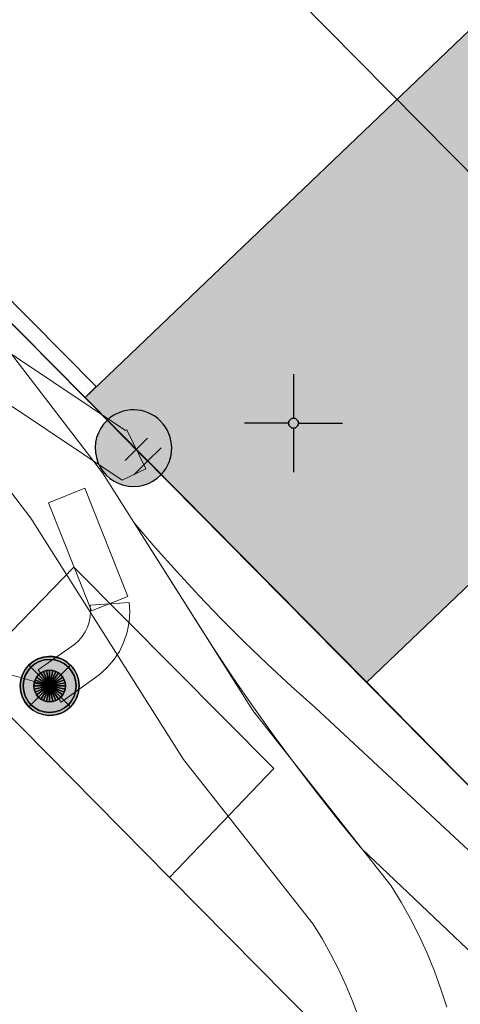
# Model space of a CAD drawing. Header units: metres. Extents: x 2695560 to 2696939, y 1260491 to 1262050.
# Tile 499 of 656: x 2695872.48 to 2695878.09, y 1261117.42 to 1261129.94. Entities that reach past the tile are written whole.
import ezdxf

# ---------------------------------------------------------------- set-up
doc = ezdxf.new("R2010")
doc.units = ezdxf.units.M
doc.linetypes.add('AUSGEZOGEN', pattern=[0])
for name, color, linetype in [('XR$1$AV_Flächen (EO)', 7, 'AUSGEZOGEN'), ('XR$1$AV_Gebäudeflächen (BB)', 7, 'AUSGEZOGEN'), ('XR$1$AV_Koordinatennetzpunkte', 7, 'AUSGEZOGEN'), ('XR$1$AV_Linien (BB)', 7, 'AUSGEZOGEN'), ('XR$1$EW_LK_Bauwerk', 1, 'AUSGEZOGEN'), ('XR$1$EW_LK_Knoten', 1, 'AUSGEZOGEN'), ('XR$1$FM_LK_SW_TRASSEKNOTEN', 94, 'AUSGEZOGEN'), ('XR$1$Liegenschaftsgrenzen', 7, 'AUSGEZOGEN'), ('XR$1$PFEW', 255, 'AUSGEZOGEN'), ('XR$1$PFWFM', 255, 'AUSGEZOGEN'), ('XR$1$RP_Abstandslinie', 7, 'AUSGEZOGEN')]:
    doc.layers.add(name, color=color, linetype=linetype)
for name, color, linetype, lineweight in [('XR$2$ELE-Flaeche-oberirdisch', 1, 'AUSGEZOGEN', 18), ('XR$2$ELE-Linie-oberirdisch', 1, 'AUSGEZOGEN', 18), ('XR$2$ELE-LinieFlaeche-genau', 1, 'AUSGEZOGEN', 18), ('XR$2$ELE-Punkt', 1, 'AUSGEZOGEN', 18), ('XR$2$KOM-LinieFlaeche-U-genau', 91, 'AUSGEZOGEN', 18), ('XR$2$KOM-Punkt-U', 91, 'AUSGEZOGEN', 18)]:
    doc.layers.add(name, color=color, linetype=linetype, lineweight=lineweight)

# ---------------------------------------------------------------- blocks, each defined once
blk = doc.blocks.new('COMPLEXOBJECT_223')
at = {"layer": 'XR$1$AV_Linien (BB)', "color": 7, "linetype": 'AUSGEZOGEN', "transparency": 33554687}
blk.add_line((5869.394, 11128.299), (5872.346, 11125.325), dxfattribs=at)
blk.add_arc((5873.169, 11132.02), 5.3, 133.7425, 224.5881, dxfattribs=at)
blk = doc.blocks.new('COMPLEXOBJECT_949')
at = {"layer": 'XR$1$AV_Flächen (EO)', "color": 7, "linetype": 'AUSGEZOGEN', "transparency": 33554687}
blk.add_line((5872.488, 11125.466), (5869.538, 11128.437), dxfattribs=at)
blk.add_lwpolyline([(5869.394, 11128.299), (5872.346, 11125.325), (5872.488, 11125.466)], dxfattribs=at)
blk = doc.blocks.new('COMPLEXOBJECT_1358')
at = {"layer": 'XR$1$Liegenschaftsgrenzen', "color": 7, "linetype": 'AUSGEZOGEN', "transparency": 33554687}
blk.add_line((5869.394, 11128.299), (5879.76, 11117.83), dxfattribs=at)
blk = doc.blocks.new('BAV2041')
at = {"color": 7, "transparency": 33554687}
for p, q in [((0, 0.5), (0, 0.05)), ((-0.05, 0), (-0.5, 0)), ((0.05, 0), (0.5, 0)), ((0, -0.05), (0, -0.5))]:
    blk.add_line(p, q, dxfattribs=at)
blk.add_circle((0, 0), 0.05, dxfattribs=at)
for start, end in [(90, 270), (270, 90)]:
    blk.add_arc((0, 0), 0.05, start, end, dxfattribs=at)
blk = doc.blocks.new('BEWLP2597')
at = {"layer": 'XR$1$PFEW', "transparency": 33554687}
blk.add_hatch(color=7, dxfattribs=at).paths.add_polyline_path([(-0.5, 0), (-0.497, -0.051), (-0.49, -0.101), (-0.477, -0.15), (-0.459, -0.197), (-0.437, -0.243), (-0.41, -0.286), (-0.379, -0.326), (-0.344, -0.362), (-0.306, -0.395), (-0.264, -0.424), (-0.22, -0.449), (-0.174, -0.469), (-0.125, -0.484), (-0.076, -0.494), (-0.025, -0.499), (0.025, -0.499), (0.076, -0.494), (0.125, -0.484), (0.174, -0.469), (0.22, -0.449), (0.264, -0.424), (0.306, -0.395), (0.344, -0.362), (0.379, -0.326), (0.41, -0.286), (0.437, -0.243), (0.459, -0.197), (0.477, -0.15), (0.49, -0.101), (0.497, -0.051), (0.5, 0), (0.497, 0.051), (0.49, 0.101), (0.477, 0.15), (0.459, 0.197), (0.437, 0.243), (0.41, 0.286), (0.379, 0.326), (0.344, 0.362), (0.306, 0.395), (0.264, 0.424), (0.22, 0.449), (0.174, 0.469), (0.125, 0.484), (0.076, 0.494), (0.025, 0.499), (-0.025, 0.499), (-0.076, 0.494), (-0.125, 0.484), (-0.174, 0.469), (-0.22, 0.449), (-0.264, 0.424), (-0.306, 0.395), (-0.344, 0.362), (-0.379, 0.326), (-0.41, 0.286), (-0.437, 0.243), (-0.459, 0.197), (-0.477, 0.15), (-0.49, 0.101), (-0.497, 0.051)])
at = {"color": 1, "transparency": 33554687}
for start, end in [(90, 180), (0, 90), (180, 270), (270, 0)]:
    blk.add_arc((0, 0), 0.5, start, end, dxfattribs=at)
at = {"layer": 'XR$1$PFEW', "transparency": 33554687}
blk.add_circle((0, 0), 0.5, dxfattribs=at)
blk = doc.blocks.new('BEWLP2549_S')
at = {"layer": 'XR$1$PFEW', "transparency": 33554687}
blk.add_hatch(color=7, dxfattribs=at).paths.add_polyline_path([(0.5, 0), (0.49, 0.101), (0.459, 0.197), (0.41, 0.286), (0.344, 0.362), (0.264, 0.424), (0.174, 0.469), (0.076, 0.494), (-0.025, 0.499), (-0.125, 0.484), (-0.22, 0.449), (-0.306, 0.395), (-0.379, 0.326), (-0.437, 0.243), (-0.477, 0.15), (-0.497, 0.051), (-0.497, -0.051), (-0.477, -0.15), (-0.437, -0.243), (-0.379, -0.326), (-0.306, -0.395), (-0.22, -0.449), (-0.125, -0.484), (-0.025, -0.499), (0.076, -0.494), (0.174, -0.469), (0.264, -0.424), (0.344, -0.362), (0.41, -0.286), (0.459, -0.197), (0.49, -0.101)])
at = {"color": 1, "transparency": 33554687}
for p, q in [((0.354, -0.354), (-0.354, 0.354)), ((-0.354, -0.354), (0.354, 0.354))]:
    blk.add_line(p, q, dxfattribs=at)
for start, end in [(91.3809, 268.6191), (268.6191, 91.3809)]:
    blk.add_arc((0, 0), 0.5, start, end, dxfattribs=at)
at = {"layer": 'XR$1$PFEW', "transparency": 33554687}
blk.add_circle((0, 0), 0.5, dxfattribs=at)
blk = doc.blocks.new('BWFM4')
at = {"layer": 'XR$1$PFWFM', "transparency": 33554687}
blk.add_hatch(color=7, dxfattribs=at).paths.add_polyline_path([(0, 0.5), (-0.05, 0.496), (-0.099, 0.488), (-0.147, 0.474), (-0.194, 0.456), (-0.238, 0.434), (-0.28, 0.407), (-0.32, 0.376), (-0.355, 0.341), (-0.388, 0.303), (-0.416, 0.261), (-0.44, 0.217), (-0.459, 0.171), (-0.474, 0.124), (-0.484, 0.075), (-0.489, 0.025), (-0.489, -0.025), (-0.484, -0.075), (-0.474, -0.124), (-0.459, -0.171), (-0.44, -0.217), (-0.416, -0.261), (-0.388, -0.303), (-0.355, -0.341), (-0.32, -0.376), (-0.28, -0.407), (-0.238, -0.434), (-0.194, -0.456), (-0.147, -0.474), (-0.099, -0.488), (-0.05, -0.496), (0, -0.5), (0.051, -0.498), (0.102, -0.492), (0.152, -0.48), (0.2, -0.462), (0.247, -0.441), (0.291, -0.414), (0.332, -0.383), (0.369, -0.348), (0.403, -0.309), (0.433, -0.268), (0.458, -0.223), (0.478, -0.176), (0.494, -0.127), (0.505, -0.077), (0.51, -0.026), (0.51, 0.026), (0.505, 0.077), (0.494, 0.127), (0.478, 0.176), (0.458, 0.223), (0.433, 0.268), (0.403, 0.309), (0.369, 0.348), (0.332, 0.383), (0.291, 0.414), (0.247, 0.441), (0.2, 0.462), (0.152, 0.48), (0.102, 0.492), (0.051, 0.498)])
at = {"color": 94, "transparency": 33554687}
for p, q in [((0, 0.25), (-0.25, 0.25)), ((0, -0.35), (0, 0.25)), ((0, 0.25), (0.25, 0.25))]:
    blk.add_line(p, q, dxfattribs=at)
for start, end in [(91.1948, 268.8052), (268.8052, 91.1948)]:
    blk.add_arc((0.01, 0), 0.5, start, end, dxfattribs=at)
blk = doc.blocks.new('KOM-UNBEKANNT-U')
at = {"layer": 'XR$2$KOM-Punkt-U', "linetype": 'AUSGEZOGEN', "lineweight": 20, "transparency": 33554687}
for p, q in [((0, 0, 2500), (-141, 141, 2500)), ((0, 0, 2500), (141, 141, 2500)), ((-141, -141, 2500), (0, 0, 2500)), ((141, -141, 2500), (0, 0, 2500))]:
    blk.add_line(p, q, dxfattribs=at)
blk = doc.blocks.new('ELE-TRAGWERK')
at = {"layer": 'XR$2$ELE-Punkt', "linetype": 'AUSGEZOGEN', "lineweight": 25, "transparency": 33554687}
blk.add_line((-141, -141, 2500), (141, 141, 2500), dxfattribs=at)
for points in [[(-141, 141, 2500), (0, 0, 2500), (-166, 111, 2500)], [(-141, 141), (0, 0), (-166, 111)], [(-141, 141, 2500), (-141, 141), (-166, 111), (-166, 111, 2500)], [(-111, 166, 2500), (0, 0, 2500), (-141, 141, 2500)], [(-111, 166), (0, 0), (-141, 141)], [(-111, 166, 2500), (-111, 166), (-141, 141), (-141, 141, 2500)], [(-77, 185, 2500), (0, 0, 2500), (-111, 166, 2500)], [(-77, 185), (0, 0), (-111, 166)], [(-77, 185, 2500), (-77, 185), (-111, 166), (-111, 166, 2500)], [(-39, 196, 2500), (0, 0, 2500), (-77, 185, 2500)], [(-39, 196), (0, 0), (-77, 185)], [(-39, 196, 2500), (-39, 196), (-77, 185), (-77, 185, 2500)], [(0, 200, 2500), (0, 0, 2500), (-39, 196, 2500)], [(0, 200), (0, 0), (-39, 196)], [(0, 200, 2500), (0, 200), (-39, 196), (-39, 196, 2500)], [(39, 196, 2500), (0, 0, 2500), (0, 200, 2500)], [(39, 196), (0, 0), (0, 200)], [(39, 196, 2500), (39, 196), (0, 200), (0, 200, 2500)], [(77, 185, 2500), (0, 0, 2500), (39, 196, 2500)], [(77, 185), (0, 0), (39, 196)], [(111, 166, 2500), (0, 0, 2500), (77, 185, 2500)], [(111, 166), (0, 0), (77, 185)], [(141, 141, 2500), (0, 0, 2500), (111, 166, 2500)], [(141, 141), (0, 0), (111, 166)], [(166, 111, 2500), (0, 0, 2500), (141, 141, 2500)], [(166, 111), (0, 0), (141, 141)], [(77, 185, 2500), (77, 185), (39, 196), (39, 196, 2500)], [(111, 166, 2500), (111, 166), (77, 185), (77, 185, 2500)], [(141, 141, 2500), (141, 141), (111, 166), (111, 166, 2500)], [(166, 111, 2500), (166, 111), (141, 141), (141, 141, 2500)], [(-196, 39, 2500), (0, 0, 2500), (-200, 0, 2500)], [(-196, 39), (0, 0), (-200, 0)], [(-196, 39, 2500), (-196, 39), (-200, 0), (-200, 0, 2500)], [(-200, 0, 2500), (0, 0, 2500), (-196, -39, 2500)], [(-200, 0), (0, 0), (-196, -39)], [(-185, 77, 2500), (0, 0, 2500), (-196, 39, 2500)], [(-185, 77), (0, 0), (-196, 39)], [(-185, 77, 2500), (-185, 77), (-196, 39), (-196, 39, 2500)], [(-196, -39, 2500), (0, 0, 2500), (-185, -77, 2500)], [(-196, -39), (0, 0), (-185, -77)], [(-166, 111, 2500), (0, 0, 2500), (-185, 77, 2500)], [(-166, 111), (0, 0), (-185, 77)], [(-166, 111, 2500), (-166, 111), (-185, 77), (-185, 77, 2500)], [(-185, -77, 2500), (0, 0, 2500), (-166, -111, 2500)], [(-185, -77), (0, 0), (-166, -111)], [(-166, -111, 2500), (0, 0, 2500), (-141, -141, 2500)], [(-166, -111), (0, 0), (-141, -141)], [(-141, -141, 2500), (0, 0, 2500), (-111, -166, 2500)], [(-141, -141), (0, 0), (-111, -166)], [(-111, -166, 2500), (0, 0, 2500), (-77, -185, 2500)], [(-111, -166), (0, 0), (-77, -185)], [(-77, -185, 2500), (0, 0, 2500), (-39, -196, 2500)], [(-77, -185), (0, 0), (-39, -196)], [(-39, -196, 2500), (0, 0, 2500), (0, -200, 2500)], [(-39, -196), (0, 0), (0, -200)], [(185, 77, 2500), (0, 0, 2500), (166, 111, 2500)], [(185, 77), (0, 0), (166, 111)], [(196, 39, 2500), (0, 0, 2500), (185, 77, 2500)], [(196, 39), (0, 0), (185, 77)], [(200, 0, 2500), (0, 0, 2500), (196, 39, 2500)], [(200, 0), (0, 0), (196, 39)], [(0, -200, 2500), (0, 0, 2500), (39, -196, 2500)], [(39, -196, 2500), (0, 0, 2500), (77, -185, 2500)], [(77, -185, 2500), (0, 0, 2500), (111, -166, 2500)], [(111, -166, 2500), (0, 0, 2500), (141, -141, 2500)], [(141, -141, 2500), (0, 0, 2500), (166, -111, 2500)], [(166, -111, 2500), (0, 0, 2500), (185, -77, 2500)], [(185, -77, 2500), (0, 0, 2500), (196, -39, 2500)], [(196, -39, 2500), (0, 0, 2500), (200, 0, 2500)], [(0, -200), (0, 0), (39, -196)], [(39, -196), (0, 0), (77, -185)], [(77, -185), (0, 0), (111, -166)], [(111, -166), (0, 0), (141, -141)], [(141, -141), (0, 0), (166, -111)], [(166, -111), (0, 0), (185, -77)], [(185, -77), (0, 0), (196, -39)], [(196, -39), (0, 0), (200, 0)], [(185, 77, 2500), (185, 77), (166, 111), (166, 111, 2500)], [(196, 39, 2500), (196, 39), (185, 77), (185, 77, 2500)], [(200, 0, 2500), (200, 0), (196, 39), (196, 39, 2500)], [(-200, 0, 2500), (-200, 0), (-196, -39), (-196, -39, 2500)], [(-196, -39, 2500), (-196, -39), (-185, -77), (-185, -77, 2500)], [(-185, -77, 2500), (-185, -77), (-166, -111), (-166, -111, 2500)], [(-166, -111, 2500), (-166, -111), (-141, -141), (-141, -141, 2500)], [(141, -141, 2500), (141, -141), (166, -111), (166, -111, 2500)], [(166, -111, 2500), (166, -111), (185, -77), (185, -77, 2500)], [(185, -77, 2500), (185, -77), (196, -39), (196, -39, 2500)], [(196, -39, 2500), (196, -39), (200, 0), (200, 0, 2500)], [(-141, -141, 2500), (-141, -141), (-111, -166), (-111, -166, 2500)], [(-111, -166, 2500), (-111, -166), (-77, -185), (-77, -185, 2500)], [(-77, -185, 2500), (-77, -185), (-39, -196), (-39, -196, 2500)], [(-39, -196, 2500), (-39, -196), (0, -200), (0, -200, 2500)], [(0, -200, 2500), (0, -200), (39, -196), (39, -196, 2500)], [(39, -196, 2500), (39, -196), (77, -185), (77, -185, 2500)], [(77, -185, 2500), (77, -185), (111, -166), (111, -166, 2500)], [(111, -166, 2500), (111, -166), (141, -141), (141, -141, 2500)]]:
    blk.add_3dface(points, dxfattribs=at)

msp = doc.modelspace()

# ---------------------------------------------------------------- hatches: boundary and pattern name
at = {"layer": 'XR$1$AV_Gebäudeflächen (BB)', "true_color": 0xd2d2d2, "transparency": 33554687}
msp.add_hatch(color=254, dxfattribs=at).paths.add_polyline_path([(2695898.74, 1261148.73), (2695891.76, 1261156.04), (2695878.371, 1261143.22), (2695878.576, 1261143.007), (2695875.837, 1261140.373), (2695882.233, 1261133.65), (2695873.316, 1261125.135), (2695876.905, 1261121.514), (2695881.16, 1261125.577), (2695882.281, 1261126.648), (2695884.785, 1261124.026), (2695890.427, 1261129.48), (2695889.224, 1261130.739), (2695895.665, 1261136.946), (2695891.276, 1261141.584)])

# ---------------------------------------------------------------- linework, layer by layer
at = {"layer": 'XR$1$AV_Linien (BB)', "color": 7, "linetype": 'AUSGEZOGEN', "transparency": 33554687}
for p, q in [((2695876.905, 1261121.514), (2695873.316, 1261125.135)), ((2695871.839, 1261121.607), (2695874.391, 1261119.03)), ((2695874.391, 1261119.03), (2695881.472, 1261111.878))]:
    msp.add_line(p, q, dxfattribs=at)
for points in [[(2695898.74, 1261148.73), (2695891.276, 1261141.584), (2695895.665, 1261136.946), (2695889.224, 1261130.739), (2695890.427, 1261129.48), (2695884.785, 1261124.026), (2695882.281, 1261126.648), (2695881.16, 1261125.577), (2695876.905, 1261121.514)], [(2695873.316, 1261125.135), (2695882.233, 1261133.65), (2695875.837, 1261140.373), (2695878.576, 1261143.007), (2695878.371, 1261143.22)], [(2695871.839, 1261121.607), (2695873.171, 1261122.977), (2695875.719, 1261120.417), (2695874.391, 1261119.03)], [(2695876.905, 1261121.514), (2695880.73, 1261117.64), (2695884.21, 1261114.114)]]:
    msp.add_lwpolyline(points, dxfattribs=at)
at = {"layer": 'XR$1$RP_Abstandslinie', "color": 7, "linetype": 'AUSGEZOGEN', "transparency": 33554687}
msp.add_line((2695990.63, 1261014.306), (2695870.553, 1261135.741), dxfattribs=at)
at = {"layer": 'XR$2$ELE-Flaeche-oberirdisch', "transparency": 33554687}
msp.add_lwpolyline([(2695877.922, 1261117.379), (2695877.848, 1261117.611), (2695877.765, 1261117.839), (2695877.672, 1261118.065), (2695877.57, 1261118.286), (2695877.459, 1261118.503), (2695877.34, 1261118.716), (2695877.212, 1261118.923), (2695875.451, 1261121.153), (2695873.538, 1261124.179), (2695872.125, 1261126.014), (2695871.35, 1261125.262), (2695872.625, 1261123.601), (2695874.569, 1261120.529), (2695876.222, 1261118.435), (2695876.338, 1261118.246), (2695876.447, 1261118.052), (2695876.548, 1261117.854), (2695876.641, 1261117.652), (2695876.725, 1261117.447), (2695876.801, 1261117.238)], dxfattribs=at)
msp.add_lwpolyline([(2695878.932, 1261118.696), (2695876.251, 1261121.189), (2695875.942, 1261121.463), (2695875.639, 1261121.743), (2695875.341, 1261122.029), (2695875.049, 1261122.321), (2695874.763, 1261122.618), (2695874.483, 1261122.921), (2695874.208, 1261123.229), (2695873.94, 1261123.543), (2695874.707, 1261122.331), (2695874.952, 1261121.949), (2695875.203, 1261121.57), (2695875.461, 1261121.196), (2695875.725, 1261120.827), (2695875.995, 1261120.461), (2695876.271, 1261120.101), (2695876.553, 1261119.745), (2695876.841, 1261119.394), (2695878.267, 1261118.04), (2695878.932, 1261118.696)], close=True, dxfattribs=at)
at = {"layer": 'XR$2$ELE-Linie-oberirdisch', "transparency": 33554687}
msp.add_line((2695872.864, 1261121.466), (2695858.745, 1261125.507), dxfattribs=at)
at = {"layer": 'XR$2$ELE-LinieFlaeche-genau', "linetype": 'AUSGEZOGEN', "transparency": 33554687}
for points in [[(2695873.395, 1261122.421), (2695872.849, 1261123.798), (2695873.313, 1261123.982), (2695873.859, 1261122.605), (2695873.395, 1261122.421)], [(2695872.719, 1261121.67), (2695873.183, 1261121.999), (2695873.235, 1261122.045), (2695873.279, 1261122.097), (2695873.316, 1261122.153), (2695873.346, 1261122.214), (2695873.367, 1261122.278), (2695873.379, 1261122.344), (2695873.383, 1261122.412), (2695873.378, 1261122.496), (2695873.876, 1261122.53), (2695873.885, 1261122.414), (2695873.877, 1261122.282), (2695873.851, 1261122.152), (2695873.81, 1261122.026), (2695873.752, 1261121.905), (2695873.679, 1261121.795), (2695873.593, 1261121.695), (2695873.495, 1261121.607), (2695873.009, 1261121.262), (2695872.719, 1261121.67)]]:
    msp.add_lwpolyline(points, close=True, dxfattribs=at)
at = {"layer": 'XR$2$KOM-LinieFlaeche-U-genau', "linetype": 'AUSGEZOGEN', "transparency": 33554687}
msp.add_lwpolyline([(2695862.188, 1261132.508), (2695862.45, 1261132.333), (2695873.832, 1261124.715), (2695873.848, 1261124.723), (2695874.088, 1261124.229), (2695873.788, 1261124.083), (2695862.144, 1261131.875), (2695861.882, 1261132.05), (2695862.188, 1261132.508)], close=True, dxfattribs=at)

# ---------------------------------------------------------------- block references
at = {"layer": 'XR$1$AV_Flächen (EO)', "color": 7, "linetype": 'AUSGEZOGEN', "lineweight": -3, "transparency": 33554687}
msp.add_blockref('COMPLEXOBJECT_949', (2690000.97, 1249999.81), dxfattribs=at)
at = {"layer": 'XR$1$AV_Koordinatennetzpunkte', "color": 7, "linetype": 'AUSGEZOGEN', "lineweight": -3, "transparency": 33554687, "xscale": 1.25, "yscale": 1.25}
msp.add_blockref('BAV2041', (2695875.97, 1261124.81), dxfattribs=at)
at = {"layer": 'XR$1$AV_Linien (BB)', "color": 7, "linetype": 'AUSGEZOGEN', "lineweight": -3, "transparency": 33554687}
msp.add_blockref('COMPLEXOBJECT_223', (2690000.97, 1249999.81), dxfattribs=at)
at = {"layer": 'XR$1$EW_LK_Bauwerk', "color": 1, "linetype": 'AUSGEZOGEN', "lineweight": -3, "transparency": 33554687, "xscale": 0.6749999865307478, "yscale": 0.6749999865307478}
msp.add_blockref('BEWLP2597', (2695872.864, 1261121.467), dxfattribs=at)
at = {"layer": 'XR$1$EW_LK_Knoten', "color": 1, "linetype": 'AUSGEZOGEN', "lineweight": -3, "transparency": 33554687, "xscale": 0.749999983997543, "yscale": 0.749999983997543}
msp.add_blockref('BEWLP2549_S', (2695872.864, 1261121.467), dxfattribs=at)
at = {"layer": 'XR$1$FM_LK_SW_TRASSEKNOTEN', "color": 94, "linetype": 'AUSGEZOGEN', "lineweight": -3, "transparency": 33554687, "xscale": 0.974923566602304, "yscale": 0.974923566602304, "rotation": 224.7169222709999}
msp.add_blockref('BWFM4', (2695873.938, 1261124.499), dxfattribs=at)
at = {"layer": 'XR$1$Liegenschaftsgrenzen', "color": 7, "linetype": 'AUSGEZOGEN', "lineweight": -3, "transparency": 33554687}
msp.add_blockref('COMPLEXOBJECT_1358', (2690000.97, 1249999.81), dxfattribs=at)
at = {"layer": 'XR$2$ELE-Punkt', "color": 1, "linetype": 'AUSGEZOGEN', "lineweight": 18, "transparency": 33554687, "xscale": 0.001, "yscale": 0.001, "zscale": 0.001, "rotation": 270}
msp.add_blockref('ELE-TRAGWERK', (2695872.864, 1261121.466), dxfattribs=at)
at = {"layer": 'XR$2$KOM-Punkt-U', "color": 91, "linetype": 'AUSGEZOGEN', "lineweight": 18, "transparency": 33554687, "xscale": 0.001, "yscale": 0.001, "zscale": 0.001}
msp.add_blockref('KOM-UNBEKANNT-U', (2695873.968, 1261124.476), dxfattribs=at)

doc.saveas('drawing.dxf')
